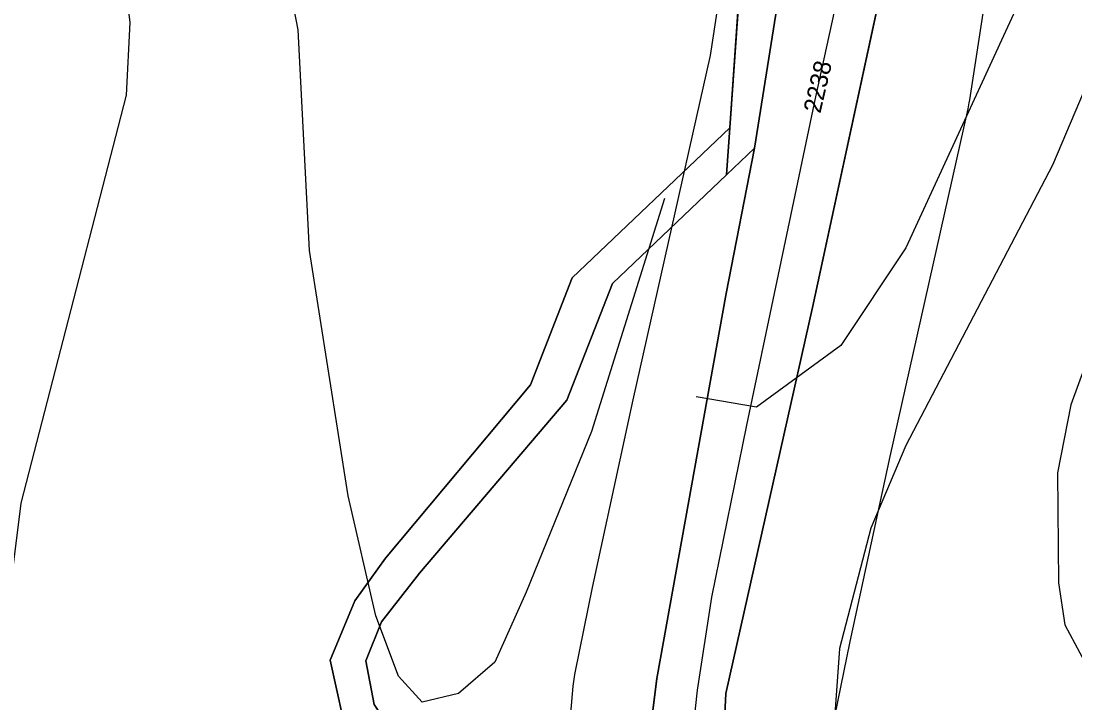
# Model space of a CAD drawing. Extents: x -706130 to -698555, y -971544 to -967260.
# Drawn here: x -704475.2 to -704355.2, y -970782.9 to -970705.2 of the extents above; entities that cross this region are included whole.
import ezdxf

# ---------------------------------------------------------------- set-up
doc = ezdxf.new("R2010")
doc.units = 0
for name, color, linetype in [('KN_Hranice_parcel', 7, 'Continuous'), ('KN_Parcelni cisla', 7, 'Continuous'), ('KN_Polygon parcely', 7, 'Continuous'), ('KN_POZEMKY_10_LESNI POZEMEK', 7, 'Continuous'), ('KN_POZEMKY_14_OSTATNI PLOCHA', 7, 'Continuous'), ('KN_VYUZITI_16_ostatni plocha_silnice', 7, 'Continuous'), ('KN_VYUZITI_17_ostatni plocha_ostatni komunikace', 7, 'Continuous'), ('Komunikace III třídy osy S', 7, 'Continuous'), ('OP silnic S', 7, 'Continuous'), ('Plochy doprava silniční - silnice III třídy S', 7, 'Continuous'), ('Plochy lesní všeobecné S', 7, 'Continuous'), ('Plochy přírodní - lesní S', 7, 'Continuous'), ('Plochy přírodní - nelesní S', 7, 'Continuous'), ('Plochy verejnych prostranstvi - komunikace ostatni S', 7, 'Continuous'), ('Regulační bloky v krajině S', 7, 'Continuous'), ('Regulační bloky zastavěné S', 7, 'Continuous'), ('Trasy cykloturistické N', 7, 'Continuous'), ('USES_BC_mistni S', 7, 'Continuous'), ('USES_ŠRAFY S', 7, 'Continuous'), ('VÝŠKOPIS_vrstevnice hlavní', 7, 'Continuous')]:
    doc.layers.add(name, color=color, linetype=linetype)

msp = doc.modelspace()

# ---------------------------------------------------------------- linework, layer by layer
at = {"layer": 'KN_Hranice_parcel'}
for p, q in [((-704391.73, -970719.71), (-704389.28, -970704.44)), ((-704394.9, -970722.73), (-704394.53, -970717.38)), ((-704391.73, -970719.71), (-704394.9, -970722.73))]:
    msp.add_line(p, q, dxfattribs=at)
for points in [[(-704429.88, -970483.99), (-704437.86, -970500.93), (-704440.81, -970512.35), (-704444.18, -970537.3), (-704437.59, -970564.83), (-704389.48, -970641.61), (-704384.25, -970653.17), (-704379.8, -970666.04), (-704377.6, -970678.33), (-704377.41, -970702.19), (-704385.12, -970737.85), (-704395, -970781.85), (-704396.32, -970808.97), (-704393.81, -970830.29), (-704393.06, -970832.89)], [(-704459.85, -970569.07), (-704438.13, -970597.66), (-704419.24, -970627.4), (-704392.84, -970693.06), (-704394.53, -970717.38)], [(-704394.53, -970717.38), (-704412.48, -970734.47), (-704417.24, -970746.67), (-704433.74, -970766.44), (-704437.24, -970771.29), (-704440.06, -970778.03), (-704438.61, -970784.59), (-704421.06, -970811.51), (-704416.31, -970828.02), (-704417.14, -970846.47), (-704423.32, -970870.73), (-704430.14, -970887.7), (-704441.3, -970904.25), (-704468.7, -970937.47), (-704474.31, -970946.68), (-704474.09, -970952.69), (-704473.62, -970956.96), (-704461.41, -971000.71)], [(-704358.88, -970998.11), (-704359.55, -970918.79), (-704364.6, -970901.09), (-704383.52, -970877.76), (-704388.05, -970871.47), (-704391.88, -970864.93), (-704402.29, -970834.53), (-704405.74, -970803.12), (-704402.86, -970780.15), (-704394.94, -970736.25), (-704391.73, -970719.71)], [(-704394.9, -970722.73), (-704407.89, -970735.14), (-704413.08, -970748.41), (-704429.87, -970768.12), (-704434.2, -970773.68), (-704436, -970778.11), (-704435.04, -970783.09), (-704417.14, -970810.17), (-704412.6, -970827.95), (-704413.35, -970847.75), (-704419.53, -970872.65), (-704427.42, -970891.79), (-704435.22, -970903.01), (-704464.78, -970939.11), (-704470.08, -970947.26), (-704470.3, -970952.41), (-704470.15, -970956.87), (-704458.51, -971000.63), (-704450.87, -971043.52)]]:
    msp.add_lwpolyline(points, dxfattribs=at)
at = {"layer": 'KN_Polygon parcely'}
for points in [[(-704480.71, -970987.86), (-704461.41, -971000.71), (-704473.62, -970956.96), (-704474.09, -970952.69), (-704474.31, -970946.68), (-704468.7, -970937.47), (-704441.3, -970904.25), (-704430.14, -970887.7), (-704423.32, -970870.73), (-704417.14, -970846.47), (-704416.31, -970828.02), (-704421.06, -970811.51), (-704438.61, -970784.59), (-704440.06, -970778.03), (-704437.24, -970771.29), (-704433.74, -970766.44), (-704417.24, -970746.67), (-704412.48, -970734.47), (-704394.53, -970717.38), (-704392.84, -970693.06)], [(-704392.84, -970693.06), (-704394.53, -970717.38), (-704394.9, -970722.73), (-704391.73, -970719.71), (-704389.28, -970704.44)], [(-704377.41, -970702.19), (-704385.12, -970737.85), (-704395, -970781.85), (-704396.32, -970808.97), (-704393.81, -970830.29), (-704393.06, -970832.89), (-704371.61, -970832.19), (-704353.77, -970826.96), (-704353.94, -970819.76), (-704348.4, -970775.6), (-704340.41, -970749.09), (-704322.26, -970733.17), (-704314.41, -970716.03), (-704304.49, -970694.37)], [(-704506.42, -971249.39), (-704415.53, -971158.66), (-704407.11, -971148.63), (-704392.41, -971128.82), (-704372.53, -971093.91), (-704363.75, -971071.95), (-704354.41, -971041.91), (-704352.25, -971025.04), (-704351.58, -971019.76), (-704351.31, -971017.68), (-704350.69, -971011.84), (-704350.44, -971008.36), (-704350.59, -970954.64), (-704350.71, -970916.39), (-704355.73, -970900.46), (-704376.72, -970873.06), (-704385.45, -970859.24), (-704393.06, -970832.89), (-704393.81, -970830.29), (-704396.32, -970808.97), (-704395, -970781.85), (-704385.12, -970737.85), (-704377.41, -970702.19)], [(-704389.28, -970704.44), (-704391.73, -970719.71), (-704394.94, -970736.25), (-704402.86, -970780.15), (-704405.74, -970803.12), (-704402.29, -970834.53), (-704391.88, -970864.93), (-704388.05, -970871.47), (-704383.52, -970877.76), (-704364.6, -970901.09), (-704359.55, -970918.79), (-704358.88, -970998.11), (-704360.7, -971028.37), (-704363.13, -971044.43), (-704371.03, -971068.69), (-704379.24, -971088.79), (-704400.72, -971126.52), (-704416.46, -971147.21), (-704421.56, -971152.85), (-704441.18, -971172.34), (-704555.17, -971285.57)], [(-704427.42, -970891.79), (-704419.53, -970872.65), (-704413.35, -970847.75), (-704412.6, -970827.95), (-704417.14, -970810.17), (-704435.04, -970783.09), (-704436, -970778.11), (-704434.2, -970773.68), (-704429.87, -970768.12), (-704413.08, -970748.41), (-704407.89, -970735.14), (-704394.9, -970722.73), (-704394.53, -970717.38), (-704412.48, -970734.47), (-704417.24, -970746.67), (-704433.74, -970766.44), (-704437.24, -970771.29), (-704440.06, -970778.03), (-704438.61, -970784.59), (-704421.06, -970811.51), (-704416.31, -970828.02), (-704417.14, -970846.47), (-704423.32, -970870.73), (-704430.14, -970887.7)], [(-704383.52, -970877.76), (-704388.05, -970871.47), (-704391.88, -970864.93), (-704402.29, -970834.53), (-704405.74, -970803.12), (-704402.86, -970780.15), (-704394.94, -970736.25), (-704391.73, -970719.71), (-704394.9, -970722.73), (-704407.89, -970735.14), (-704413.08, -970748.41), (-704429.87, -970768.12), (-704434.2, -970773.68), (-704436, -970778.11), (-704435.04, -970783.09), (-704417.14, -970810.17), (-704412.6, -970827.95), (-704413.35, -970847.75), (-704419.53, -970872.65), (-704427.42, -970891.79)]]:
    msp.add_lwpolyline(points, dxfattribs=at)
at = {"layer": 'KN_POZEMKY_10_LESNI POZEMEK'}
for p, q in [((-704392.84, -970693.06), (-704394.53, -970717.38)), ((-704385.12, -970737.85), (-704377.41, -970702.19)), ((-704394.53, -970717.38), (-704412.48, -970734.47)), ((-704391.73, -970719.71), (-704394.94, -970736.25)), ((-704394.9, -970722.73), (-704391.73, -970719.71)), ((-704407.89, -970735.14), (-704394.9, -970722.73)), ((-704412.48, -970734.47), (-704417.24, -970746.67)), ((-704413.08, -970748.41), (-704407.89, -970735.14)), ((-704394.94, -970736.25), (-704402.86, -970780.15)), ((-704395, -970781.85), (-704385.12, -970737.85)), ((-704417.24, -970746.67), (-704433.74, -970766.44)), ((-704429.87, -970768.12), (-704413.08, -970748.41)), ((-704433.74, -970766.44), (-704437.24, -970771.29)), ((-704434.2, -970773.68), (-704429.87, -970768.12)), ((-704437.24, -970771.29), (-704440.06, -970778.03)), ((-704436, -970778.11), (-704434.2, -970773.68)), ((-704440.06, -970778.03), (-704438.61, -970784.59)), ((-704435.04, -970783.09), (-704436, -970778.11)), ((-704402.86, -970780.15), (-704405.74, -970803.12)), ((-704396.32, -970808.97), (-704395, -970781.85))]:
    msp.add_line(p, q, dxfattribs=at)
at = {"layer": 'KN_POZEMKY_14_OSTATNI PLOCHA'}
for p, q in [((-704394.53, -970717.38), (-704392.84, -970693.06)), ((-704377.41, -970702.19), (-704385.12, -970737.85)), ((-704391.73, -970719.71), (-704389.28, -970704.44)), ((-704389.28, -970704.44), (-704391.73, -970719.71)), ((-704412.48, -970734.47), (-704394.53, -970717.38)), ((-704394.53, -970717.38), (-704394.9, -970722.73)), ((-704394.9, -970722.73), (-704394.53, -970717.38)), ((-704394.94, -970736.25), (-704391.73, -970719.71)), ((-704391.73, -970719.71), (-704394.9, -970722.73)), ((-704394.9, -970722.73), (-704407.89, -970735.14)), ((-704417.24, -970746.67), (-704412.48, -970734.47)), ((-704407.89, -970735.14), (-704413.08, -970748.41)), ((-704402.86, -970780.15), (-704394.94, -970736.25)), ((-704385.12, -970737.85), (-704395, -970781.85)), ((-704433.74, -970766.44), (-704417.24, -970746.67)), ((-704413.08, -970748.41), (-704429.87, -970768.12)), ((-704437.24, -970771.29), (-704433.74, -970766.44)), ((-704429.87, -970768.12), (-704434.2, -970773.68)), ((-704440.06, -970778.03), (-704437.24, -970771.29)), ((-704434.2, -970773.68), (-704436, -970778.11)), ((-704438.61, -970784.59), (-704440.06, -970778.03)), ((-704436, -970778.11), (-704435.04, -970783.09)), ((-704405.74, -970803.12), (-704402.86, -970780.15)), ((-704395, -970781.85), (-704396.32, -970808.97))]:
    msp.add_line(p, q, dxfattribs=at)
at = {"layer": 'KN_VYUZITI_16_ostatni plocha_silnice'}
for p, q in [((-704377.41, -970702.19), (-704385.12, -970737.85)), ((-704391.73, -970719.71), (-704389.28, -970704.44)), ((-704394.94, -970736.25), (-704391.73, -970719.71)), ((-704402.86, -970780.15), (-704394.94, -970736.25)), ((-704385.12, -970737.85), (-704395, -970781.85)), ((-704405.74, -970803.12), (-704402.86, -970780.15)), ((-704395, -970781.85), (-704396.32, -970808.97))]:
    msp.add_line(p, q, dxfattribs=at)
at = {"layer": 'KN_VYUZITI_17_ostatni plocha_ostatni komunikace'}
for p, q in [((-704394.53, -970717.38), (-704392.84, -970693.06)), ((-704389.28, -970704.44), (-704391.73, -970719.71)), ((-704412.48, -970734.47), (-704394.53, -970717.38)), ((-704394.53, -970717.38), (-704394.9, -970722.73)), ((-704394.9, -970722.73), (-704394.53, -970717.38)), ((-704391.73, -970719.71), (-704394.9, -970722.73)), ((-704394.9, -970722.73), (-704407.89, -970735.14)), ((-704417.24, -970746.67), (-704412.48, -970734.47)), ((-704407.89, -970735.14), (-704413.08, -970748.41)), ((-704433.74, -970766.44), (-704417.24, -970746.67)), ((-704413.08, -970748.41), (-704429.87, -970768.12)), ((-704437.24, -970771.29), (-704433.74, -970766.44)), ((-704429.87, -970768.12), (-704434.2, -970773.68)), ((-704440.06, -970778.03), (-704437.24, -970771.29)), ((-704434.2, -970773.68), (-704436, -970778.11)), ((-704438.61, -970784.59), (-704440.06, -970778.03)), ((-704436, -970778.11), (-704435.04, -970783.09))]:
    msp.add_line(p, q, dxfattribs=at)
at = {"layer": 'Komunikace III třídy osy S'}
msp.add_lwpolyline([(-704381.65, -970699.6), (-704384.78, -970713.86), (-704392.65, -970751.27), (-704396.61, -970770.87), (-704398.25, -970781.45), (-704400.54, -970802.4)], dxfattribs=at)
at = {"layer": 'OP silnic S'}
for points in [[(-704394.95, -970697.14), (-704396.79, -970709.16), (-704405.57, -970748.37), (-704410.2, -970769.75), (-704412.15, -970779.29), (-704412.23, -970779.7), (-704412.4, -970781), (-704413.32, -970791.58)], [(-704348.41, -970889.09), (-704364.5, -970867.21), (-704369.46, -970859.29), (-704374.2, -970850.07), (-704375.72, -970846.46), (-704377.51, -970840.51), (-704380.66, -970827.29), (-704383.2, -970808.26), (-704383.73, -970800.43), (-704383.41, -970793.89), (-704382.59, -970784.46), (-704380.84, -970775.93), (-704376.27, -970754.83), (-704367.4, -970715.22), (-704367.27, -970714.55), (-704367.21, -970714.21), (-704365.16, -970700.81)]]:
    msp.add_lwpolyline(points, dxfattribs=at)
at = {"layer": 'Plochy doprava silniční - silnice III třídy S'}
for p, q in [((-704385.12, -970737.85), (-704377.41, -970702.19)), ((-704389.28, -970704.44), (-704391.73, -970719.71)), ((-704391.73, -970719.71), (-704394.94, -970736.25)), ((-704394.94, -970736.25), (-704402.86, -970780.15)), ((-704395, -970781.85), (-704385.12, -970737.85)), ((-704402.86, -970780.15), (-704405.74, -970803.12)), ((-704396.32, -970808.97), (-704395, -970781.85))]:
    msp.add_line(p, q, dxfattribs=at)
at = {"layer": 'Plochy lesní všeobecné S'}
for p, q in [((-704377.41, -970702.19), (-704385.12, -970737.85)), ((-704385.12, -970737.85), (-704395, -970781.85)), ((-704395, -970781.85), (-704396.32, -970808.97))]:
    msp.add_line(p, q, dxfattribs=at)
at = {"layer": 'Plochy přírodní - lesní S'}
for p, q in [((-704394.53, -970717.38), (-704392.84, -970693.06)), ((-704412.48, -970734.47), (-704394.53, -970717.38)), ((-704394.94, -970736.25), (-704391.73, -970719.71)), ((-704394.94, -970736.25), (-704391.73, -970719.71)), ((-704391.73, -970719.71), (-704394.9, -970722.73)), ((-704391.73, -970719.71), (-704394.9, -970722.73)), ((-704394.9, -970722.73), (-704407.89, -970735.14)), ((-704394.9, -970722.73), (-704407.89, -970735.14)), ((-704407.89, -970735.14), (-704413.08, -970748.41)), ((-704407.89, -970735.14), (-704413.08, -970748.41)), ((-704402.86, -970780.15), (-704394.94, -970736.25)), ((-704402.86, -970780.15), (-704394.94, -970736.25)), ((-704413.08, -970748.41), (-704429.87, -970768.12)), ((-704413.08, -970748.41), (-704429.87, -970768.12)), ((-704437.24, -970771.29), (-704433.74, -970766.44)), ((-704429.87, -970768.12), (-704434.2, -970773.68)), ((-704429.87, -970768.12), (-704434.2, -970773.68)), ((-704440.06, -970778.03), (-704437.24, -970771.29)), ((-704434.2, -970773.68), (-704436, -970778.11)), ((-704434.2, -970773.68), (-704436, -970778.11)), ((-704436, -970778.11), (-704435.04, -970783.09)), ((-704436, -970778.11), (-704435.04, -970783.09)), ((-704405.74, -970803.12), (-704402.86, -970780.15)), ((-704405.74, -970803.12), (-704402.86, -970780.15))]:
    msp.add_line(p, q, dxfattribs=at)
for points in [[(-704433.74, -970766.44), (-704417.24, -970746.67), (-704412.48, -970734.47)], [(-704421.06, -970811.51), (-704438.61, -970784.59), (-704440.06, -970778.03)]]:
    msp.add_lwpolyline(points, dxfattribs=at)
at = {"layer": 'Plochy přírodní - nelesní S'}
for p, q in [((-704394.53, -970717.38), (-704412.48, -970734.47)), ((-704394.9, -970722.73), (-704394.53, -970717.38)), ((-704407.89, -970735.14), (-704394.9, -970722.73)), ((-704412.48, -970734.47), (-704417.24, -970746.67)), ((-704413.08, -970748.41), (-704407.89, -970735.14)), ((-704417.24, -970746.67), (-704433.74, -970766.44)), ((-704433.74, -970766.44), (-704437.24, -970771.29)), ((-704437.24, -970771.29), (-704440.06, -970778.03)), ((-704436, -970778.11), (-704434.2, -970773.68)), ((-704440.06, -970778.03), (-704438.61, -970784.59)), ((-704435.04, -970783.09), (-704436, -970778.11))]:
    msp.add_line(p, q, dxfattribs=at)
msp.add_lwpolyline([(-704434.2, -970773.68), (-704429.87, -970768.12), (-704413.08, -970748.41)], dxfattribs=at)
at = {"layer": 'Plochy verejnych prostranstvi - komunikace ostatni S'}
for p, q in [((-704392.84, -970693.06), (-704394.53, -970717.38)), ((-704391.73, -970719.71), (-704389.28, -970704.44)), ((-704394.53, -970717.38), (-704394.9, -970722.73)), ((-704394.9, -970722.73), (-704391.73, -970719.71))]:
    msp.add_line(p, q, dxfattribs=at)
at = {"layer": 'Regulační bloky v krajině S'}
for p, q in [((-704394.53, -970717.38), (-704392.84, -970693.06)), ((-704377.41, -970702.19), (-704385.12, -970737.85)), ((-704394.9, -970722.73), (-704394.53, -970717.38)), ((-704394.94, -970736.25), (-704391.73, -970719.71)), ((-704391.73, -970719.71), (-704394.9, -970722.73)), ((-704402.86, -970780.15), (-704394.94, -970736.25)), ((-704385.12, -970737.85), (-704395, -970781.85)), ((-704405.74, -970803.12), (-704402.86, -970780.15)), ((-704395, -970781.85), (-704396.32, -970808.97))]:
    msp.add_line(p, q, dxfattribs=at)
at = {"layer": 'Regulační bloky zastavěné S'}
for p, q in [((-704392.84, -970693.06), (-704394.53, -970717.38)), ((-704385.12, -970737.85), (-704377.41, -970702.19)), ((-704389.28, -970704.44), (-704391.73, -970719.71)), ((-704391.73, -970719.71), (-704389.28, -970704.44)), ((-704394.53, -970717.38), (-704394.9, -970722.73)), ((-704391.73, -970719.71), (-704394.94, -970736.25)), ((-704394.9, -970722.73), (-704391.73, -970719.71)), ((-704394.94, -970736.25), (-704402.86, -970780.15)), ((-704395, -970781.85), (-704385.12, -970737.85)), ((-704402.86, -970780.15), (-704405.74, -970803.12)), ((-704396.32, -970808.97), (-704395, -970781.85))]:
    msp.add_line(p, q, dxfattribs=at)
at = {"layer": 'Trasy cykloturistické N'}
msp.add_lwpolyline([(-704506.42, -971249.39), (-704415.53, -971158.66), (-704407.11, -971148.63), (-704392.41, -971128.82), (-704372.53, -971093.91), (-704363.75, -971071.95), (-704354.41, -971041.91), (-704351.58, -971019.76), (-704350.44, -971008.36), (-704350.59, -970954.64), (-704350.71, -970916.39), (-704355.73, -970900.46), (-704376.72, -970873.06), (-704385.45, -970859.24), (-704393.06, -970832.89), (-704393.81, -970830.29), (-704396.32, -970808.97), (-704395, -970781.85), (-704385.12, -970737.85), (-704377.41, -970702.19)], dxfattribs=at)
at = {"layer": 'USES_BC_mistni S'}
msp.add_lwpolyline([(-704498.2, -970931.97), (-704466.58, -970970.29), (-704458.51, -971000.63), (-704450.87, -971043.52), (-704448.75, -971041.07), (-704425.92, -971019.27), (-704405.29, -971004.68), (-704395.98, -970998.1), (-704388.29, -970984.51), (-704377.9, -970979.05), (-704364.9, -970980.93), (-704358.88, -970998.11), (-704359.55, -970918.79), (-704364.6, -970901.09), (-704383.52, -970877.76), (-704388.05, -970871.47), (-704391.88, -970864.93), (-704402.29, -970834.53), (-704405.74, -970803.12), (-704402.86, -970780.15), (-704394.94, -970736.25), (-704391.73, -970719.71), (-704389.28, -970704.44)], dxfattribs=at)
at = {"layer": 'USES_ŠRAFY S'}
msp.add_lwpolyline([(-704498.2, -970931.97), (-704466.58, -970970.29), (-704458.51, -971000.63), (-704450.87, -971043.52), (-704448.75, -971041.07), (-704425.92, -971019.27), (-704405.29, -971004.68), (-704395.98, -970998.1), (-704388.29, -970984.51), (-704377.9, -970979.05), (-704364.9, -970980.93), (-704358.88, -970998.11), (-704359.55, -970918.79), (-704364.6, -970901.09), (-704383.52, -970877.76), (-704388.05, -970871.47), (-704391.88, -970864.93), (-704402.29, -970834.53), (-704405.74, -970803.12), (-704402.86, -970780.15), (-704394.94, -970736.25), (-704391.73, -970719.71), (-704389.28, -970704.44)], dxfattribs=at)
at = {"layer": 'VÝŠKOPIS_vrstevnice hlavní'}
for points in [[(-704476.37, -970769.3), (-704475.22, -970760.17), (-704463.24, -970713.66), (-704462.81, -970705.38), (-704463.67, -970698.53)], [(-704334.84, -970697.96), (-704337.97, -970709.38), (-704343.11, -970720.79), (-704352.52, -970740.21), (-704355.72, -970748.96), (-704357.23, -970756.69), (-704357.11, -970769.23), (-704356.39, -970774.02), (-704354.11, -970778.29), (-704349.83, -970779.73), (-704345.38, -970779.67), (-704340.25, -970774.69), (-704326.81, -970750.96)], [(-704359.8, -970699.1), (-704374.5, -970731.06), (-704381.9, -970742.18), (-704391.51, -970749.23), (-704398.38, -970748.05)], [(-704349.1, -970701.1), (-704357.81, -970721.65), (-704374.5, -970753.6), (-704378.49, -970763.02), (-704382.06, -970776.72), (-704383.2, -970792.7), (-704381.92, -970804.11), (-704379.58, -970836.64)], [(-704401.96, -970725.43), (-704410.29, -970752), (-704417.73, -970770.3), (-704421.29, -970778.29), (-704425.43, -970781.85), (-704429.57, -970782.85), (-704432.28, -970779.86), (-704434.85, -970773.01), (-704437.99, -970759.31), (-704442.41, -970731.35), (-704443.69, -970706.24), (-704444.55, -970701.67)]]:
    msp.add_lwpolyline(points, dxfattribs=at)

# ---------------------------------------------------------------- texts
at = {"layer": 'KN_Parcelni cisla'}
msp.add_text('2238', height=2, rotation=77, dxfattribs=at).set_placement((-704384.23, -970715.82))

doc.saveas('drawing.dxf')
